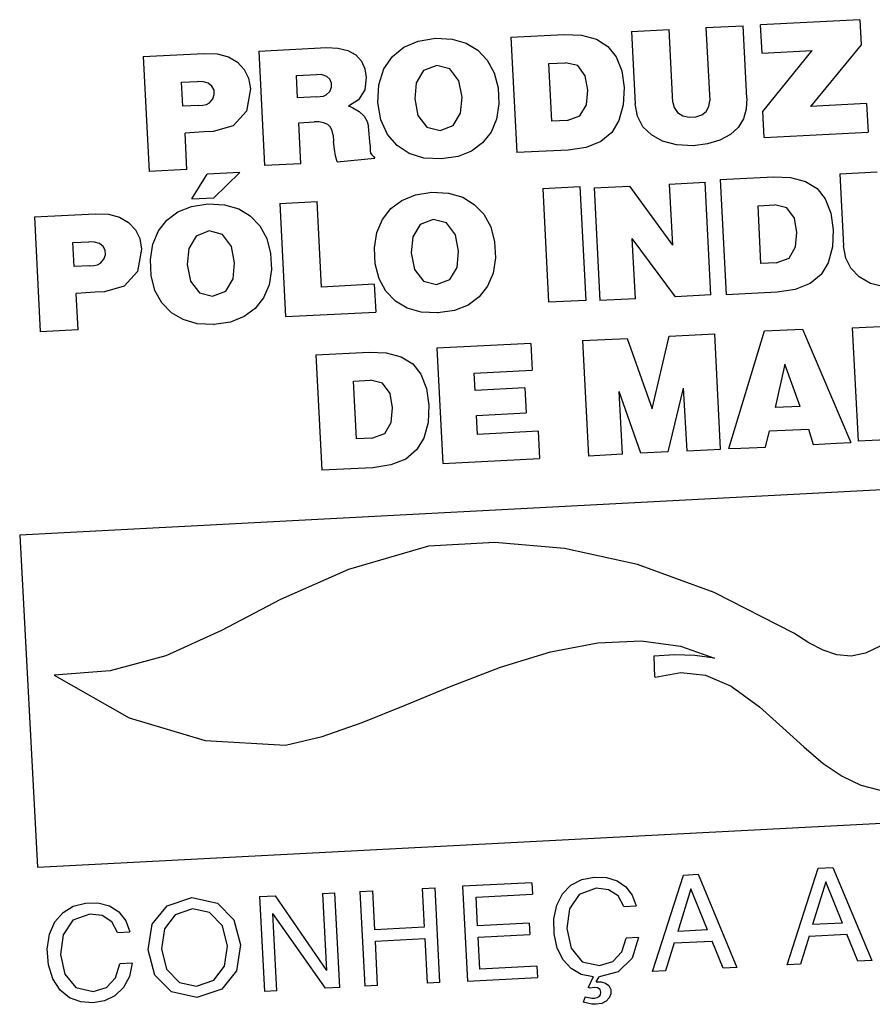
# Model space of a CAD drawing. Extents: x 40.7 to 137.4, y -250.8 to -221.5.
# Tile 282 of 320: x 123.1119 to 123.1266, y -238.1976 to -238.1806. Entities that reach past the tile are written whole.
import ezdxf

# ---------------------------------------------------------------- set-up
doc = ezdxf.new("R2010")
doc.units = 0
doc.header["$MEASUREMENT"] = 0
doc.layers.get('0').update_dxf_attribs({"linetype": 'CONTINUOUS'})

msp = doc.modelspace()

# ---------------------------------------------------------------- linework, layer by layer
at = {"color": 7, "linetype": 'Continuous'}
for p, q in [((123.1263904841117, -238.1806396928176), (123.1246786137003, -238.1807270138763)), ((123.1263901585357, -238.1806397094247), (123.1264129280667, -238.1810733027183)), ((123.1224506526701, -238.1808422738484), (123.1230988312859, -238.1808092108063)), ((123.1224506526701, -238.1808422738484), (123.1225143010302, -238.1820900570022)), ((123.123163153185, -238.1820701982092), (123.1230988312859, -238.1808092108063)), ((123.1237369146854, -238.1807766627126), (123.1243775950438, -238.1807439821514)), ((123.1237369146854, -238.1807766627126), (123.1238012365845, -238.1820376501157)), ((123.1244412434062, -238.1819917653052), (123.1243775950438, -238.1807439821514)), ((123.1247038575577, -238.1812147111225), (123.1246782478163, -238.180727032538)), ((123.1203709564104, -238.1809431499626), (123.1212913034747, -238.1808962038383)), ((123.1203709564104, -238.1809431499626), (123.1204725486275, -238.1829347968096)), ((123.1160179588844, -238.1811820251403), (123.1171932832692, -238.1811220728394)), ((123.1160179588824, -238.1811820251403), (123.1161186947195, -238.1831568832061)), ((123.1183263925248, -238.1812748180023), (123.1185231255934, -238.1811134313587)), ((123.122044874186, -238.1810998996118), (123.1221845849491, -238.1812779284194)), ((123.1247034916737, -238.1812147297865), (123.1255699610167, -238.1811705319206)), ((123.1247165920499, -238.1822237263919), (123.1255699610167, -238.1811705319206)), ((123.1264129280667, -238.1810733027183), (123.1255422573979, -238.1821364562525)), ((123.1140236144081, -238.181274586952), (123.1150706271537, -238.1812211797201)), ((123.1140236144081, -238.181274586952), (123.1141248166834, -238.1832585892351)), ((123.1181782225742, -238.1814901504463), (123.1183263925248, -238.1812748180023)), ((123.1180913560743, -238.1817621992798), (123.1181782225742, -238.1814901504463)), ((123.1210242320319, -238.1813967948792), (123.1213136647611, -238.1813820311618)), ((123.1210750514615, -238.182393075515), (123.1210242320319, -238.1813967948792)), ((123.1146858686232, -238.1817194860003), (123.1149609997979, -238.1817054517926)), ((123.1158405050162, -238.1816497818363), (123.1158729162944, -238.1818319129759)), ((123.1166674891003, -238.1816032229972), (123.117020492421, -238.1815852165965)), ((123.1166872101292, -238.1819898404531), (123.1166674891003, -238.1816032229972)), ((123.1147069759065, -238.1821332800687), (123.1146858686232, -238.1817194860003)), ((123.1180747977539, -238.182070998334), (123.1180913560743, -238.1817621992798)), ((123.1170223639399, -238.1819727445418), (123.1166872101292, -238.1819898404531)), ((123.1149821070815, -238.182119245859), (123.1147069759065, -238.1821332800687)), ((123.1181246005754, -238.1823702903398), (123.1180747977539, -238.182070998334)), ((123.1225549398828, -238.1823054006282), (123.1225143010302, -238.1820900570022)), ((123.1247402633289, -238.1826744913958), (123.1247165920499, -238.1822237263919)), ((123.1265100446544, -238.1820870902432), (123.1255422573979, -238.1821364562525)), ((123.1265100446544, -238.1820870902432), (123.1265353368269, -238.1825829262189)), ((123.1213390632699, -238.1823796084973), (123.1210750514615, -238.182393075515)), ((123.1222340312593, -238.1823788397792), (123.1221115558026, -238.1825840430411)), ((123.1155746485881, -238.182473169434), (123.1152317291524, -238.182569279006)), ((123.1167090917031, -238.1824188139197), (123.1169719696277, -238.1824054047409)), ((123.1167451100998, -238.1831249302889), (123.1167090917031, -238.1824188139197)), ((123.1179395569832, -238.1828079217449), (123.1179126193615, -238.1824847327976)), ((123.1191457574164, -238.1825516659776), (123.1193725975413, -238.1824653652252)), ((123.1147762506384, -238.1832253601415), (123.1147441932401, -238.182596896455)), ((123.1173016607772, -238.1826349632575), (123.1173099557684, -238.1827406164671)), ((123.1221115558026, -238.1825840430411), (123.1219220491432, -238.18274021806)), ((123.1247399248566, -238.182674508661), (123.1265353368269, -238.1825829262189)), ((123.1173224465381, -238.1828717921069), (123.1173099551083, -238.182740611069)), ((123.1213559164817, -238.1828897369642), (123.1204725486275, -238.1829347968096)), ((123.1216662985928, -238.1828433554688), (123.1213559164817, -238.1828897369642)), ((123.1219220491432, -238.18274021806), (123.1216662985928, -238.1828433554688)), ((123.1235141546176, -238.1828142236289), (123.1232265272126, -238.1828012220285)), ((123.1237617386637, -238.182780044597), (123.1235141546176, -238.1828142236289)), ((123.1173731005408, -238.1830915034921), (123.118023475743, -238.1830321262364)), ((123.1188687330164, -238.1830269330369), (123.1186146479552, -238.1829484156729)), ((123.1191706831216, -238.1830431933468), (123.1188687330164, -238.1830269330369)), ((123.1191706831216, -238.1830431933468), (123.1191726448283, -238.1830430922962)), ((123.1147762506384, -238.1832253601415), (123.1141248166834, -238.1832585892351)), ((123.1167451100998, -238.1831249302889), (123.1161186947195, -238.1831568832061)), ((123.1148624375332, -238.1837323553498), (123.1151253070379, -238.1833053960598)), ((123.1156914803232, -238.1832765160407), (123.1151253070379, -238.1833053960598)), ((123.1156914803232, -238.1832765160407), (123.115241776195, -238.183713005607)), ((123.1239821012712, -238.1833978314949), (123.1249024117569, -238.1833508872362)), ((123.1239821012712, -238.1833978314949), (123.1240836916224, -238.1853894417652)), ((123.1260455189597, -238.1832977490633), (123.1266936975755, -238.1832646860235)), ((123.1260455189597, -238.1832977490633), (123.1261091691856, -238.1845455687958)), ((123.1209186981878, -238.1835530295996), (123.1215676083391, -238.1835199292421)), ((123.1209186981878, -238.1835530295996), (123.1210188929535, -238.1855172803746)), ((123.1216678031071, -238.1854841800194), (123.1215676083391, -238.1835199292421)), ((123.1218050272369, -238.1835444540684), (123.1224139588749, -238.1835133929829)), ((123.1218050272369, -238.1835444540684), (123.1219041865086, -238.185488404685)), ((123.1224139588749, -238.1835133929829), (123.1231596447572, -238.1845334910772)), ((123.1231017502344, -238.1834783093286), (123.1237234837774, -238.1834465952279)), ((123.1231017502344, -238.1834783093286), (123.1231596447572, -238.1845334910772)), ((123.1238226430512, -238.1853905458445), (123.1237234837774, -238.1834465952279)), ((123.1256556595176, -238.1835542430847), (123.1257955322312, -238.1837322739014)), ((123.1148624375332, -238.1837323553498), (123.115241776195, -238.183713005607)), ((123.1146192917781, -238.1839587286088), (123.1148534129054, -238.1838631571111)), ((123.1148534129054, -238.1838631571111), (123.1151394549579, -238.1838194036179)), ((123.1151394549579, -238.1838194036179), (123.1154283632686, -238.1838341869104)), ((123.1154283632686, -238.1838341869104), (123.1156713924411, -238.1839057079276)), ((123.1156713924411, -238.1839057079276), (123.1158713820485, -238.1840272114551)), ((123.1163795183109, -238.1838135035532), (123.1170257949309, -238.1837805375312)), ((123.1163795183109, -238.1838135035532), (123.1164790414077, -238.1857645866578)), ((123.1171009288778, -238.1852534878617), (123.1170257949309, -238.1837805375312)), ((123.1246353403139, -238.1838514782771), (123.1249247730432, -238.1838367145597)), ((123.1246861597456, -238.1848477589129), (123.1246353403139, -238.1838514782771)), ((123.1251349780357, -238.1838857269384), (123.1249247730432, -238.1838367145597)), ((123.1121448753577, -238.1840418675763), (123.1131918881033, -238.1839884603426)), ((123.1121448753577, -238.1840418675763), (123.1122460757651, -238.1860258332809)), ((123.1158713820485, -238.1840272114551), (123.1160355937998, -238.1841980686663)), ((123.1160355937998, -238.1841980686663), (123.1161549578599, -238.1844161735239)), ((123.115162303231, -238.1842863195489), (123.1149350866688, -238.1843748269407)), ((123.1232109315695, -238.1854217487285), (123.1224606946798, -238.1844173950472)), ((123.1225177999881, -238.1854571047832), (123.1224606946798, -238.1844173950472)), ((123.1128071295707, -238.1844867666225), (123.1130822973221, -238.1844727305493)), ((123.1128282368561, -238.184900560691), (123.1128071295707, -238.1844867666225)), ((123.1261479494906, -238.1847553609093), (123.1261091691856, -238.1845455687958)), ((123.1131034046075, -238.1848865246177), (123.1128282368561, -238.184900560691)), ((123.1249502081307, -238.1848342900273), (123.1246861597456, -238.1848477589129)), ((123.1258450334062, -238.1848337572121), (123.1257224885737, -238.1850389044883)), ((123.1257224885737, -238.1850389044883), (123.125533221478, -238.1851948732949)), ((123.1180112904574, -238.1852070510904), (123.1171009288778, -238.1852534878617)), ((123.1180112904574, -238.1852070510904), (123.1180356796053, -238.1856851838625)), ((123.1190858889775, -238.1852098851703), (123.1193131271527, -238.185123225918)), ((123.125533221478, -238.1851948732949), (123.1252782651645, -238.1852977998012)), ((123.1128975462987, -238.1859926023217), (123.1128654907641, -238.1853641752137)), ((123.1152192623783, -238.185410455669), (123.1154465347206, -238.1853237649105)), ((123.1238226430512, -238.1853905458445), (123.1232109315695, -238.1854217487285)), ((123.1249670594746, -238.1853443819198), (123.1240836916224, -238.1853894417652)), ((123.1252782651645, -238.1852977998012), (123.1249670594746, -238.1853443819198)), ((123.118820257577, -238.1856870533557), (123.1185761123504, -238.1856162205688)), ((123.1216678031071, -238.1854841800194), (123.1210188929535, -238.1855172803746)), ((123.1225177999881, -238.1854571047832), (123.1219041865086, -238.185488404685)), ((123.1164790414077, -238.1857645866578), (123.1180356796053, -238.1856851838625)), ((123.1191107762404, -238.1857013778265), (123.118820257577, -238.1856870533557)), ((123.1193970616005, -238.1856581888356), (123.1191107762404, -238.1857013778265)), ((123.1191107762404, -238.1857013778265), (123.1191129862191, -238.1857012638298)), ((123.1152441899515, -238.1859020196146), (123.1152462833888, -238.1859019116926)), ((123.1262611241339, -238.185958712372), (123.1268700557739, -238.1859276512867)), ((123.1262611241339, -238.185958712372), (123.126360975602, -238.1879162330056)), ((123.1128975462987, -238.1859926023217), (123.1122460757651, -238.1860258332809)), ((123.1228071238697, -238.1873583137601), (123.1231019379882, -238.1861032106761)), ((123.1231019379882, -238.1861032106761), (123.1238873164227, -238.1860631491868)), ((123.1239888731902, -238.1880541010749), (123.1238873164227, -238.1860631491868)), ((123.1241310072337, -238.1880395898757), (123.1247480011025, -238.1860119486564)), ((123.1247480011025, -238.1860119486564), (123.1254022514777, -238.1859785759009)), ((123.1254022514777, -238.1859785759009), (123.1262371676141, -238.18793630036)), ((123.120710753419, -238.1862293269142), (123.1190918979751, -238.1863119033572)), ((123.120710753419, -238.1862293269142), (123.120734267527, -238.1866903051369)), ((123.1216063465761, -238.1861794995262), (123.1223765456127, -238.1861402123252)), ((123.1216063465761, -238.1861794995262), (123.1217079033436, -238.1881704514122)), ((123.1223765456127, -238.1861402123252), (123.1228071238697, -238.1873583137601)), ((123.117001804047, -238.1864253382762), (123.1179221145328, -238.1863783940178)), ((123.117001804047, -238.1864253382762), (123.1171033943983, -238.1884169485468)), ((123.1190918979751, -238.1863119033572), (123.1191932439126, -238.1882987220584)), ((123.1186757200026, -238.1865820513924), (123.1188154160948, -238.1867600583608)), ((123.1250950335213, -238.186585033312), (123.1249288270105, -238.1873354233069)), ((123.1253621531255, -238.1873133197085), (123.1250950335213, -238.186585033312)), ((123.1197366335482, -238.1867411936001), (123.120734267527, -238.1866903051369)), ((123.1197517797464, -238.187038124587), (123.1197366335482, -238.1867411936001)), ((123.1176550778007, -238.1868789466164), (123.1179445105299, -238.186864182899)), ((123.1177058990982, -238.1878752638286), (123.1176550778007, -238.1868789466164)), ((123.1206116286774, -238.1869942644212), (123.1197517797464, -238.187038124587)), ((123.1206116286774, -238.1869942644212), (123.1206337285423, -238.1874275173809)), ((123.1226146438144, -238.1881241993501), (123.1222381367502, -238.1870573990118)), ((123.1222933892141, -238.1881405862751), (123.1222381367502, -238.1870573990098)), ((123.1233403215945, -238.187000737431), (123.123077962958, -238.1881005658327)), ((123.1233403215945, -238.187000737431), (123.123407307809, -238.1880795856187)), ((123.1253621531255, -238.1873133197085), (123.1249288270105, -238.1873354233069)), ((123.1197738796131, -238.1874713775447), (123.1206337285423, -238.1874275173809)), ((123.1197905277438, -238.1877977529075), (123.1197738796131, -238.1874713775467)), ((123.1208392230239, -238.1877442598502), (123.1197905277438, -238.1877977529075)), ((123.1208392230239, -238.1877442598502), (123.1208631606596, -238.1882135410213)), ((123.124763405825, -238.1880156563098), (123.1248347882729, -238.1877385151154)), ((123.1248347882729, -238.1877385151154), (123.1255044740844, -238.1877043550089)), ((123.1255044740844, -238.1877043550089), (123.1255881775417, -238.187973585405)), ((123.1179699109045, -238.1878617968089), (123.1177058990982, -238.1878752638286)), ((123.1188648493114, -238.1878610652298), (123.118742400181, -238.1880661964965)), ((123.1255881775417, -238.187973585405), (123.1259873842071, -238.1879490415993)), ((123.1259873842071, -238.1879490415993), (123.1262371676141, -238.18793630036)), ((123.1269745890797, -238.1878849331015), (123.126360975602, -238.1879162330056)), ((123.1396063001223, -238.1880824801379), (123.1118904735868, -238.1895379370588)), ((123.118742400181, -238.1880661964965), (123.1185531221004, -238.1882222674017)), ((123.1222933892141, -238.1881405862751), (123.1217079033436, -238.1881704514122)), ((123.123077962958, -238.1881005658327), (123.1226146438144, -238.1881241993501)), ((123.123407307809, -238.1880795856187), (123.1237613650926, -238.1880657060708)), ((123.1237613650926, -238.1880657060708), (123.1239888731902, -238.1880541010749)), ((123.1241310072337, -238.1880395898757), (123.1243378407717, -238.1880331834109)), ((123.1243378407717, -238.1880331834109), (123.124763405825, -238.1880156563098)), ((123.1191932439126, -238.1882987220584), (123.1208631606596, -238.1882135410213)), ((123.1179867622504, -238.1883718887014), (123.1171033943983, -238.1884169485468)), ((123.1118904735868, -238.1895379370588), (123.112199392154, -238.1952669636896)), ((123.1228546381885, -238.1919901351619), (123.122840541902, -238.1916260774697)), ((123.112199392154, -238.1952669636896), (123.1399239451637, -238.1938193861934)), ((123.1251404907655, -238.1969516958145), (123.1256746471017, -238.1952843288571)), ((123.1256746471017, -238.1952843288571), (123.1259272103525, -238.1952714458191)), ((123.1259272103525, -238.1952714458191), (123.1265982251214, -238.1968773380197)), ((123.1228123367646, -238.1970704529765), (123.1233464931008, -238.1954030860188)), ((123.1233464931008, -238.1954030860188), (123.1235990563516, -238.1953902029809)), ((123.1235990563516, -238.1953902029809), (123.1242700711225, -238.1969960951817)), ((123.1188387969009, -238.1956330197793), (123.1190602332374, -238.1956217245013)), ((123.1188387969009, -238.1956330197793), (123.1188730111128, -238.1963037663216)), ((123.1191436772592, -238.197257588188), (123.1190602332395, -238.1956217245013)), ((123.1207328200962, -238.1955364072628), (123.1195363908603, -238.1955974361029)), ((123.1195363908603, -238.1955974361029), (123.1196198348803, -238.1972332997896)), ((123.1207328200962, -238.1955364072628), (123.1207428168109, -238.1957323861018)), ((123.1212621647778, -238.1957294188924), (123.1214060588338, -238.1955805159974)), ((123.123474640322, -238.1956386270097), (123.1232487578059, -238.1963764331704)), ((123.1237633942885, -238.1963501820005), (123.123474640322, -238.1956386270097)), ((123.1258027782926, -238.1955199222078), (123.1255769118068, -238.1962576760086)), ((123.1260915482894, -238.1962314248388), (123.1258027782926, -238.1955199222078)), ((123.1144341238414, -238.19593176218), (123.1148637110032, -238.195791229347)), ((123.1148637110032, -238.195791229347), (123.1153043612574, -238.1958870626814)), ((123.1160320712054, -238.1957761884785), (123.1162983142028, -238.1957626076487)), ((123.1160320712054, -238.1957761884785), (123.1161155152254, -238.1974120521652)), ((123.1162983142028, -238.1957626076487), (123.1171846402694, -238.1970502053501)), ((123.1171168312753, -238.1957208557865), (123.1173306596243, -238.1957099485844)), ((123.1171168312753, -238.1957208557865), (123.1171846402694, -238.1970502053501)), ((123.1174141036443, -238.1973458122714), (123.1173306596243, -238.1957099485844)), ((123.117763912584, -238.1956878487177), (123.1179853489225, -238.1956765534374)), ((123.117763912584, -238.1956878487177), (123.117847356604, -238.1973237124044)), ((123.1180195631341, -238.1963472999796), (123.1179853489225, -238.1956765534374)), ((123.1197678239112, -238.1957821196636), (123.1207428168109, -238.1957323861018)), ((123.1197933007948, -238.1962815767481), (123.1197678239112, -238.1957821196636)), ((123.1211616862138, -238.1959216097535), (123.1212621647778, -238.1957294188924)), ((123.1141799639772, -238.1962510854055), (123.1144341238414, -238.19593176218)), ((123.1153043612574, -238.1958870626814), (123.115588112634, -238.1961765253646)), ((123.1213782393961, -238.1959875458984), (123.1213373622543, -238.1963265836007)), ((123.1223161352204, -238.1959476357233), (123.1225299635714, -238.1959367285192)), ((123.1133123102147, -238.1961024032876), (123.1131006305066, -238.1960776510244)), ((123.1171714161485, -238.1973581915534), (123.1162612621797, -238.1960664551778)), ((123.1163293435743, -238.1974011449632), (123.1162612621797, -238.1960664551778)), ((123.1124033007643, -238.196425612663), (123.1124974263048, -238.1962115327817)), ((123.1141098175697, -238.196695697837), (123.1141799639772, -238.1962510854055)), ((123.1188730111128, -238.1963037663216), (123.1180195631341, -238.1963472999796)), ((123.1206835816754, -238.1962361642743), (123.1197933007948, -238.1962815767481)), ((123.1206835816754, -238.1962361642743), (123.1206935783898, -238.1964321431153)), ((123.1213373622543, -238.1963265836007), (123.1214070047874, -238.1966677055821)), ((123.1260915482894, -238.1962314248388), (123.1255769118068, -238.1962576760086)), ((123.1123674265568, -238.1966820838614), (123.1124033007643, -238.196425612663)), ((123.1135759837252, -238.1963934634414), (123.1137898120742, -238.1963825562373)), ((123.1180295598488, -238.1965432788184), (123.1188830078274, -238.1964997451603)), ((123.1188830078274, -238.1964997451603), (123.1189222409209, -238.1972688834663)), ((123.1198032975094, -238.1964775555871), (123.1206935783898, -238.1964321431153)), ((123.1198312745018, -238.1970260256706), (123.1198032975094, -238.1964775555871)), ((123.1211679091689, -238.1966640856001), (123.1211150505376, -238.1964162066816)), ((123.1222831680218, -238.1967297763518), (123.1223582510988, -238.1964900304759)), ((123.1225720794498, -238.1964791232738), (123.1223582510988, -238.1964900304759)), ((123.1225720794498, -238.1964791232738), (123.1224621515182, -238.1968402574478)), ((123.1237633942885, -238.1963501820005), (123.1232487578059, -238.1963764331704)), ((123.125516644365, -238.1964572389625), (123.1253687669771, -238.1969400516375)), ((123.125516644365, -238.1964572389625), (123.1261695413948, -238.1964239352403)), ((123.1263604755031, -238.1968894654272), (123.1261695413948, -238.1964239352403)), ((123.1180687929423, -238.1973124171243), (123.1180295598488, -238.1965432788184)), ((123.1231884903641, -238.1965759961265), (123.1230406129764, -238.1970588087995)), ((123.1231884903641, -238.1965759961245), (123.1238413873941, -238.1965426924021)), ((123.1240323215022, -238.1970082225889), (123.1238413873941, -238.1965426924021)), ((123.1123877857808, -238.1969531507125), (123.1123674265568, -238.1966820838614)), ((123.1224621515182, -238.1968402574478), (123.1222215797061, -238.1970736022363)), ((123.1124625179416, -238.1971963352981), (123.1123877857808, -238.1969531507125)), ((123.113831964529, -238.1969249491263), (123.1136181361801, -238.1969358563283)), ((123.113831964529, -238.1969249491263), (123.1137838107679, -238.1971548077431)), ((123.1208184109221, -238.1969756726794), (123.1198312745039, -238.1970260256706)), ((123.1208184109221, -238.1969756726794), (123.1208284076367, -238.1971716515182)), ((123.1242700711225, -238.1969960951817), (123.1240323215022, -238.1970082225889)), ((123.1253687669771, -238.1969400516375), (123.1251404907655, -238.1969516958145)), ((123.1265982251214, -238.1968773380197), (123.1263604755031, -238.1968894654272)), ((123.1156349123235, -238.1970560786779), (123.115381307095, -238.1973755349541)), ((123.1196198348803, -238.1972332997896), (123.1208284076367, -238.1971716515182)), ((123.12178931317, -238.1971613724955), (123.1217015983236, -238.19734549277)), ((123.1218395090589, -238.1972450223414), (123.1218935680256, -238.1971618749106)), ((123.1222215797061, -238.1970736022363), (123.1218935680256, -238.1971618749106)), ((123.1230406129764, -238.1970588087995), (123.1228123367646, -238.1970704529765)), ((123.1128609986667, -238.1973465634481), (123.1131583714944, -238.1974109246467)), ((123.1174141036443, -238.1973458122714), (123.1171714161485, -238.1973581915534)), ((123.1180687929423, -238.1973124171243), (123.117847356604, -238.1973237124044)), ((123.1191436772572, -238.197257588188), (123.1189222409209, -238.1972688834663)), ((123.1218657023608, -238.1973506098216), (123.1218095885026, -238.1973424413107)), ((123.115381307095, -238.1973755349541), (123.1149507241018, -238.1975160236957)), ((123.1163293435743, -238.1974011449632), (123.1161155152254, -238.1974120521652)), ((123.1216506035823, -238.197503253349), (123.121617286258, -238.1975963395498))]:
    msp.add_line(p, q, dxfattribs=at)
for points in [[(123.1185231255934, -238.1811134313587), (123.1187676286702, -238.1810080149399), (123.1190659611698, -238.1809608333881)], [(123.1190659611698, -238.1809608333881), (123.1193544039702, -238.1809755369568), (123.1195973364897, -238.1810468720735)], [(123.1212913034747, -238.1808962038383), (123.1215855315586, -238.180908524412), (123.1218453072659, -238.1809750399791), (123.122044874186, -238.1810998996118)], [(123.1171932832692, -238.1811220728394), (123.1173826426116, -238.1811292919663), (123.1175521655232, -238.1811729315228), (123.1176922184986, -238.1812483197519)], [(123.1195973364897, -238.1810468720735), (123.1197973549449, -238.1811681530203), (123.1199616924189, -238.1813388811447), (123.1200812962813, -238.1815570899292)], [(123.1150706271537, -238.1812211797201), (123.1153010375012, -238.181231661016), (123.1154932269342, -238.1812831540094), (123.1156498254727, -238.1813733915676), (123.1157662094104, -238.18149652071), (123.1158405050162, -238.1816497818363)], [(123.1176922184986, -238.1812483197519), (123.1177930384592, -238.1813553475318), (123.1178496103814, -238.1814878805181), (123.1178695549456, -238.1816383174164)], [(123.1221845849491, -238.1812779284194), (123.1222829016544, -238.1815238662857), (123.1223232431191, -238.1818109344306), (123.1223086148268, -238.1821079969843), (123.1222340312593, -238.1823788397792)], [(123.1190888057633, -238.1814276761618), (123.118862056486, -238.1815157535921), (123.1187363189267, -238.1817283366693), (123.1187085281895, -238.1820072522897), (123.1187637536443, -238.1822925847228), (123.118919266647, -238.1824945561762), (123.1191457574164, -238.1825516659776)], [(123.1193725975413, -238.1824653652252), (123.1194995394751, -238.1822557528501), (123.1195266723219, -238.181978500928), (123.11947061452, -238.1816924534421), (123.1193168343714, -238.1814877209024), (123.1190888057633, -238.1814276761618)], [(123.1213397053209, -238.1823793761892), (123.1215611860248, -238.1822992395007), (123.1216726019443, -238.1821071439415), (123.1216945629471, -238.1818561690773), (123.1216534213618, -238.1816084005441), (123.1215237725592, -238.1814310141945), (123.1213129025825, -238.1813818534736)], [(123.1152496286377, -238.1819306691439), (123.1152448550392, -238.1818537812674), (123.1152085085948, -238.1817871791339), (123.1151455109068, -238.1817370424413), (123.115061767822, -238.1817098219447), (123.1149588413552, -238.1817053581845)], [(123.1171801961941, -238.1819365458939), (123.1172417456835, -238.1818765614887), (123.1172731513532, -238.181805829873), (123.1172749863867, -238.1817331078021), (123.1172462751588, -238.1816684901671), (123.1171909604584, -238.1816182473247), (123.1171143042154, -238.1815902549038), (123.1170179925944, -238.1815850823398)], [(123.1178695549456, -238.1816383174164), (123.117846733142, -238.1818513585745), (123.1177415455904, -238.1820210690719), (123.1175680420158, -238.1821308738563)], [(123.1200812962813, -238.1815570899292), (123.1201487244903, -238.1818173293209), (123.1201634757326, -238.182091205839), (123.1201235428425, -238.1823556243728)], [(123.1158729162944, -238.1818319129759), (123.1158055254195, -238.1822192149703), (123.1155746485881, -238.182473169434)], [(123.1151662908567, -238.1820753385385), (123.1152236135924, -238.1820075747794), (123.1152496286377, -238.1819306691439)], [(123.1170223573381, -238.181972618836), (123.1170799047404, -238.1819680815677), (123.1171332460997, -238.1819572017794), (123.1171801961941, -238.1819365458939)], [(123.1237411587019, -238.1822222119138), (123.1237886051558, -238.1821393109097), (123.1238012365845, -238.1820376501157)], [(123.1244412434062, -238.1819917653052), (123.1244320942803, -238.182182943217), (123.1243845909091, -238.1823509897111), (123.124293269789, -238.1824980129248), (123.1241577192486, -238.1826220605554)], [(123.1149821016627, -238.1821191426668), (123.1150496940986, -238.1821143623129), (123.1151137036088, -238.18210217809), (123.1151662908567, -238.1820753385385)], [(123.1175680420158, -238.1821308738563), (123.1175933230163, -238.1821393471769), (123.1176177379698, -238.1821488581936), (123.1176411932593, -238.1821594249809)], [(123.1176411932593, -238.1821594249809), (123.117752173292, -238.1822254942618), (123.117836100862, -238.182305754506), (123.1178898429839, -238.182395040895), (123.1179126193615, -238.1824847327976)], [(123.123163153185, -238.1820701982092), (123.12318543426, -238.1821562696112), (123.1232440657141, -238.1822391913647), (123.1233357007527, -238.1822995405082), (123.1234478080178, -238.1823245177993), (123.123563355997, -238.1823176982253), (123.1236639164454, -238.1822830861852), (123.1237411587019, -238.1822222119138)], [(123.1186146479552, -238.1829484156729), (123.118404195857, -238.1828117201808), (123.1182378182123, -238.1826203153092), (123.1181246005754, -238.1823702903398)], [(123.1201235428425, -238.1823556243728), (123.1200262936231, -238.1825832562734), (123.1198792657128, -238.1827677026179)], [(123.1232265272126, -238.1828012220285), (123.1229879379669, -238.1827367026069), (123.1227939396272, -238.1826297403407), (123.1226485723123, -238.1824865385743), (123.1225549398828, -238.1823054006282)], [(123.1172073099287, -238.1824499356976), (123.1171365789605, -238.1824175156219), (123.117058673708, -238.1824049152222), (123.1169719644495, -238.1824053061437)], [(123.1173016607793, -238.1826349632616), (123.1172866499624, -238.1825563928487), (123.11725356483, -238.182493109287), (123.1172073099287, -238.1824499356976)], [(123.1152317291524, -238.182569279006), (123.1150708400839, -238.1825762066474), (123.1149082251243, -238.1825857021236), (123.1147441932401, -238.182596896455)], [(123.1241577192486, -238.1826220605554), (123.1239779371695, -238.1827171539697), (123.1237617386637, -238.182780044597)], [(123.1173731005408, -238.1830915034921), (123.1173409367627, -238.182987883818), (123.1173224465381, -238.1828717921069)], [(123.1179395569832, -238.1828079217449), (123.1179408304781, -238.1828573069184), (123.1179389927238, -238.1829035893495), (123.1179456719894, -238.1829450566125)], [(123.1198792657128, -238.1827677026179), (123.1196912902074, -238.1829065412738), (123.1194565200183, -238.1830001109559), (123.1191706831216, -238.1830431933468)], [(123.1179456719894, -238.1829450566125), (123.1179681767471, -238.1829731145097), (123.1179977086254, -238.1829989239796), (123.118023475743, -238.1830321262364)], [(123.1249024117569, -238.1833508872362), (123.1251970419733, -238.183363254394), (123.1254563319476, -238.1834296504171), (123.1256556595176, -238.1835542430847)], [(123.118485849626, -238.1837583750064), (123.1187200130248, -238.1836627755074), (123.1190061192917, -238.1836190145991)], [(123.1190061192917, -238.1836190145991), (123.1192950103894, -238.1836338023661), (123.1195380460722, -238.1837053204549)], [(123.1195380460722, -238.1837053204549), (123.1197380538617, -238.1838268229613), (123.1199022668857, -238.1839976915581), (123.1200216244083, -238.1842158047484), (123.1200888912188, -238.1844757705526), (123.1201036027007, -238.184749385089), (123.120063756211, -238.1850135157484), (123.1199667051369, -238.185240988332), (123.1198198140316, -238.185425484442), (123.1196318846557, -238.1855644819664), (123.1193970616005, -238.1856581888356)], [(123.1257955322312, -238.1837322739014), (123.1258939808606, -238.1839783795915), (123.1259343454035, -238.1842657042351), (123.1259196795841, -238.1845629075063), (123.1258450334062, -238.1848337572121)], [(123.1180141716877, -238.1845796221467), (123.1180552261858, -238.1843145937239), (123.118152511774, -238.1840856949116), (123.1182990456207, -238.1838993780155), (123.118485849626, -238.1837583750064)], [(123.1249502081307, -238.1848342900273), (123.1251721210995, -238.1847540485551), (123.1252835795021, -238.1845623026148), (123.1253056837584, -238.184311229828), (123.125264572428, -238.184063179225), (123.1251349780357, -238.1838857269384)], [(123.1131918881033, -238.1839884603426), (123.1134223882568, -238.1839989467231), (123.1136146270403, -238.1840504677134), (123.1137712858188, -238.184140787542), (123.1138877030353, -238.1842640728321), (123.1139619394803, -238.1844174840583), (123.1139942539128, -238.1845998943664)], [(123.1152441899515, -238.1859020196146), (123.1149537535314, -238.1858877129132), (123.1147096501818, -238.1858169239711), (123.1145089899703, -238.1856965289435), (123.1143447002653, -238.1855271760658), (123.1142260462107, -238.1853110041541), (123.1141602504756, -238.1850529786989), (123.114147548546, -238.1847800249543), (123.114188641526, -238.1845149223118), (123.1142859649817, -238.184286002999), (123.1144325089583, -238.1840996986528), (123.1146192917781, -238.1839587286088)], [(123.1190289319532, -238.1840858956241), (123.1188016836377, -238.1841744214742), (123.1186765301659, -238.1843862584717), (123.1186486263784, -238.1846646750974), (123.1187037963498, -238.1849505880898)], [(123.1193131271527, -238.185123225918), (123.1194395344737, -238.1849143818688), (123.11946684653, -238.1846376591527), (123.119410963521, -238.1843512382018), (123.1192572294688, -238.1841461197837), (123.1190289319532, -238.1840858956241)], [(123.1149350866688, -238.1843748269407), (123.1148099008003, -238.1845867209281), (123.1147819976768, -238.184865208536), (123.1148371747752, -238.1851511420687), (123.1149926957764, -238.1853532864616), (123.1152192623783, -238.185410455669)], [(123.1154465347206, -238.1853237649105), (123.1155729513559, -238.1851148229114), (123.1156002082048, -238.1848379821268), (123.1155443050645, -238.1845515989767), (123.1153905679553, -238.1843465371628), (123.115162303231, -238.1842863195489)], [(123.1161549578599, -238.1844161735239), (123.1162222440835, -238.184676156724), (123.1162369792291, -238.1849498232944), (123.1161971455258, -238.1852140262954)], [(123.1133710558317, -238.1846971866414), (123.1133658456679, -238.184620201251), (123.113329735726, -238.1845543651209), (123.1132670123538, -238.1845044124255), (123.113183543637, -238.1844772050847), (123.1130822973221, -238.1844727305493)], [(123.1139942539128, -238.1845998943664), (123.1139263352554, -238.184987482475), (123.1136947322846, -238.1852411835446), (123.113353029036, -238.1853365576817)], [(123.118092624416, -238.1851103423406), (123.1180268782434, -238.1848524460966), (123.1180141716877, -238.1845796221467)], [(123.1132874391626, -238.1848426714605), (123.1133452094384, -238.1847741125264), (123.1133710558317, -238.1846971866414)], [(123.1271087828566, -238.1852697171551), (123.1268282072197, -238.1852577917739), (123.1265787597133, -238.1851906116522), (123.1263785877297, -238.1850775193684), (123.1262354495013, -238.1849310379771), (123.1261479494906, -238.1847553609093)], [(123.1131034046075, -238.1848865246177), (123.1131710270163, -238.1848816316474), (123.1132349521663, -238.1848694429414), (123.1132874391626, -238.1848426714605)], [(123.1185761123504, -238.1856162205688), (123.1183754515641, -238.1854957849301), (123.1182112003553, -238.1853264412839), (123.118092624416, -238.1851103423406)], [(123.1187037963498, -238.1849505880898), (123.1188593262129, -238.1851527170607), (123.1190858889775, -238.1852098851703)], [(123.1161971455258, -238.1852140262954), (123.1161000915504, -238.1854415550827), (123.1159532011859, -238.1856260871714)], [(123.113353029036, -238.1853365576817), (123.1131921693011, -238.1853434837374), (123.1130295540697, -238.1853529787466), (123.1128654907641, -238.1853641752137)], [(123.1159532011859, -238.1856260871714), (123.1157652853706, -238.1857651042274), (123.1155304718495, -238.1858588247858), (123.1152441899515, -238.1859020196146)], [(123.1179221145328, -238.1863783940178), (123.1182169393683, -238.1863907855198), (123.1184763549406, -238.1864572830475), (123.1186757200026, -238.1865820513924)], [(123.1188154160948, -238.1867600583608), (123.1189137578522, -238.1870060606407), (123.1189540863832, -238.1872932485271), (123.1189394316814, -238.1875903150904), (123.1188648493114, -238.1878610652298)], [(123.1179699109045, -238.1878617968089), (123.1181918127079, -238.1877815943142), (123.1183032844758, -238.1875898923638), (123.1183253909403, -238.1873388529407), (123.1182843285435, -238.1870907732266), (123.1181547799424, -238.1869132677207), (123.1179445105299, -238.186864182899)], [(123.1185531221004, -238.1882222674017), (123.1182980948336, -238.1883252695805), (123.1179867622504, -238.1883718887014)], [(123.125254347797, -238.1912302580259), (123.1238755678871, -238.1905284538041), (123.122556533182, -238.1900455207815), (123.1212939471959, -238.1897652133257), (123.1200924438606, -238.1896647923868), (123.1189468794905, -238.1897257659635)], [(123.1189468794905, -238.1897257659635), (123.1175663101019, -238.1901279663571), (123.1163945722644, -238.1906481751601), (123.1153739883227, -238.1911825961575), (123.1144134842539, -238.1916208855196), (123.113452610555, -238.1918786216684), (123.1124873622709, -238.1919531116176)], [(123.1272704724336, -238.1910916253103), (123.1270019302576, -238.1912901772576), (123.1267448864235, -238.1914539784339), (123.1264929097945, -238.1915720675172), (123.1262434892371, -238.1916274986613), (123.1259975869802, -238.1916050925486), (123.1257572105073, -238.1915215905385), (123.1255138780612, -238.1913933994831), (123.125254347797, -238.1912302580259)], [(123.1164808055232, -238.1931588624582), (123.117110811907, -238.1930119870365), (123.1178006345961, -238.1927720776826), (123.1185416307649, -238.1924730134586), (123.1193387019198, -238.1921428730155), (123.1201906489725, -238.1918173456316), (123.1210503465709, -238.1915526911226), (123.1218696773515, -238.1913946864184), (123.1226207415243, -238.1913614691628), (123.1232967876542, -238.1914553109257), (123.1238827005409, -238.1916579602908)], [(123.1238827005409, -238.1916579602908), (123.1235438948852, -238.1916161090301), (123.1231979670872, -238.1916050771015), (123.1228383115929, -238.1916262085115)], [(123.122856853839, -238.1919897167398), (123.1233000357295, -238.1919060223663), (123.1237310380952, -238.1919544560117), (123.1241727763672, -238.1921403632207)], [(123.1124873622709, -238.1919531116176), (123.1137812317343, -238.1926912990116), (123.115094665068, -238.1930803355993), (123.1164808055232, -238.1931588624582)], [(123.1241727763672, -238.1921403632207), (123.1246578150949, -238.1925017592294), (123.1250640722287, -238.1928627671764), (123.1254249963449, -238.1931923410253), (123.1257619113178, -238.1934759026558), (123.1260893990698, -238.1936992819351), (123.1264121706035, -238.193851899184), (123.1267217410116, -238.1939326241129), (123.1270044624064, -238.1939444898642)], [(123.1214060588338, -238.1955805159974), (123.1215942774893, -238.1954802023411), (123.1218072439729, -238.1954374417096), (123.122019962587, -238.195444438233)], [(123.122019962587, -238.195444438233), (123.1222057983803, -238.1955011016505), (123.1223555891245, -238.1956037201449), (123.12246480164, -238.1957475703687), (123.1225299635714, -238.1959367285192)], [(123.1218407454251, -238.1956318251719), (123.1215492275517, -238.1957361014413), (123.1213782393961, -238.1959875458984)], [(123.1223161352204, -238.1959476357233), (123.1222220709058, -238.1957641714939), (123.1220544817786, -238.1956573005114), (123.1218407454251, -238.1956318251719)], [(123.1124974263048, -238.1962115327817), (123.1126381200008, -238.1960487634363), (123.1128157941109, -238.1959405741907)], [(123.1128157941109, -238.1959405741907), (123.1130243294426, -238.1958875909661), (123.1132399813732, -238.1958850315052)], [(123.1132399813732, -238.1958850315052), (123.113438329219, -238.1959346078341), (123.1136035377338, -238.1960385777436)], [(123.1148734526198, -238.1959872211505), (123.114574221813, -238.1960889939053), (123.1143901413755, -238.1963324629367), (123.1143378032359, -238.1966749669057), (123.1144254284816, -238.1970265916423)], [(123.1153887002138, -238.1962814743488), (123.1151662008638, -238.1960496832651), (123.1148734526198, -238.1959872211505)], [(123.1211150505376, -238.1964162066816), (123.1211120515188, -238.1961574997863), (123.1211616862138, -238.1959216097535)], [(123.1131006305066, -238.1960776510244), (123.1128090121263, -238.1961819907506), (123.1126380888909, -238.1964334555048), (123.1125972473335, -238.1967724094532)], [(123.1135759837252, -238.1963934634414), (123.1134802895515, -238.1962082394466), (123.1133123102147, -238.1961024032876)], [(123.1136035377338, -238.1960385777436), (123.1137232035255, -238.1961906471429), (123.1137898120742, -238.1963825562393)], [(123.115424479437, -238.1969751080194), (123.1154764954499, -238.1966333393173), (123.1153887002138, -238.1962814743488)], [(123.115588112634, -238.1961765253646), (123.1157042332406, -238.1966099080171), (123.1156349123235, -238.1970560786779)], [(123.12178931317, -238.1971613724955), (123.1215800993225, -238.1971168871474), (123.121409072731, -238.1970178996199), (123.1212695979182, -238.1968674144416), (123.1211679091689, -238.1966640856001)], [(123.1214070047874, -238.1966677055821), (123.1216011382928, -238.196900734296), (123.1218984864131, -238.1969650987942)], [(123.1125972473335, -238.1967724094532), (123.1126668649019, -238.1971135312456), (123.1128609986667, -238.1973465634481)], [(123.1149507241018, -238.1975160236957), (123.1145088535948, -238.1974196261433), (123.1142245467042, -238.1971288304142), (123.1141098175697, -238.196695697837)], [(123.1218984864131, -238.1969650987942), (123.1221262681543, -238.1968979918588), (123.1222831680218, -238.1967297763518)], [(123.1131583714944, -238.1974109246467), (123.1133860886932, -238.1973438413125), (123.113543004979, -238.1971756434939), (123.1136181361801, -238.1969358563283)], [(123.1149407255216, -238.1973200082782), (123.1152407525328, -238.1972180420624), (123.115424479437, -238.1969751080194)], [(123.1137838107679, -238.1971548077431), (123.1136832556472, -238.1973431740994), (123.1135352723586, -238.1974858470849)], [(123.1144254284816, -238.1970265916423), (123.1146480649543, -238.197258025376), (123.1149407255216, -238.1973200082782)], [(123.1127523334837, -238.1975210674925), (123.112588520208, -238.1973875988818), (123.1124625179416, -238.1971963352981)], [(123.1216506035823, -238.197503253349), (123.1217089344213, -238.19751820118), (123.1217637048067, -238.1975267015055), (123.1218141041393, -238.1975272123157), (123.1218585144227, -238.1975189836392), (123.1218956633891, -238.1975002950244), (123.1219187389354, -238.1974682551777), (123.1219243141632, -238.1974256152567), (123.1219082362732, -238.1973813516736), (123.1218657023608, -238.1973506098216)], [(123.1218095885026, -238.1973424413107), (123.1217719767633, -238.1973508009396), (123.12173671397, -238.1973542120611), (123.1217015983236, -238.19734549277)], [(123.1218395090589, -238.1972450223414), (123.1219288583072, -238.1972485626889), (123.1220049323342, -238.1972670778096), (123.1220615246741, -238.1973113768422), (123.1220924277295, -238.1973787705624), (123.1220942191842, -238.1974549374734), (123.1220668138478, -238.1975250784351), (123.1220123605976, -238.1975804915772), (123.121936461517, -238.1976176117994), (123.1218389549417, -238.1976341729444)], [(123.1131501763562, -238.1976078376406), (123.1129439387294, -238.1975931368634), (123.1127523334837, -238.1975210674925)], [(123.1135352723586, -238.1974858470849), (123.1133530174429, -238.1975738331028), (123.1131501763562, -238.1976078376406)], [(123.1218389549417, -238.1976341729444), (123.1217673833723, -238.1976304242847), (123.1216935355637, -238.1976172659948), (123.121617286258, -238.1975963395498)]]:
    msp.add_lwpolyline(points, dxfattribs=at)

doc.saveas('drawing.dxf')
